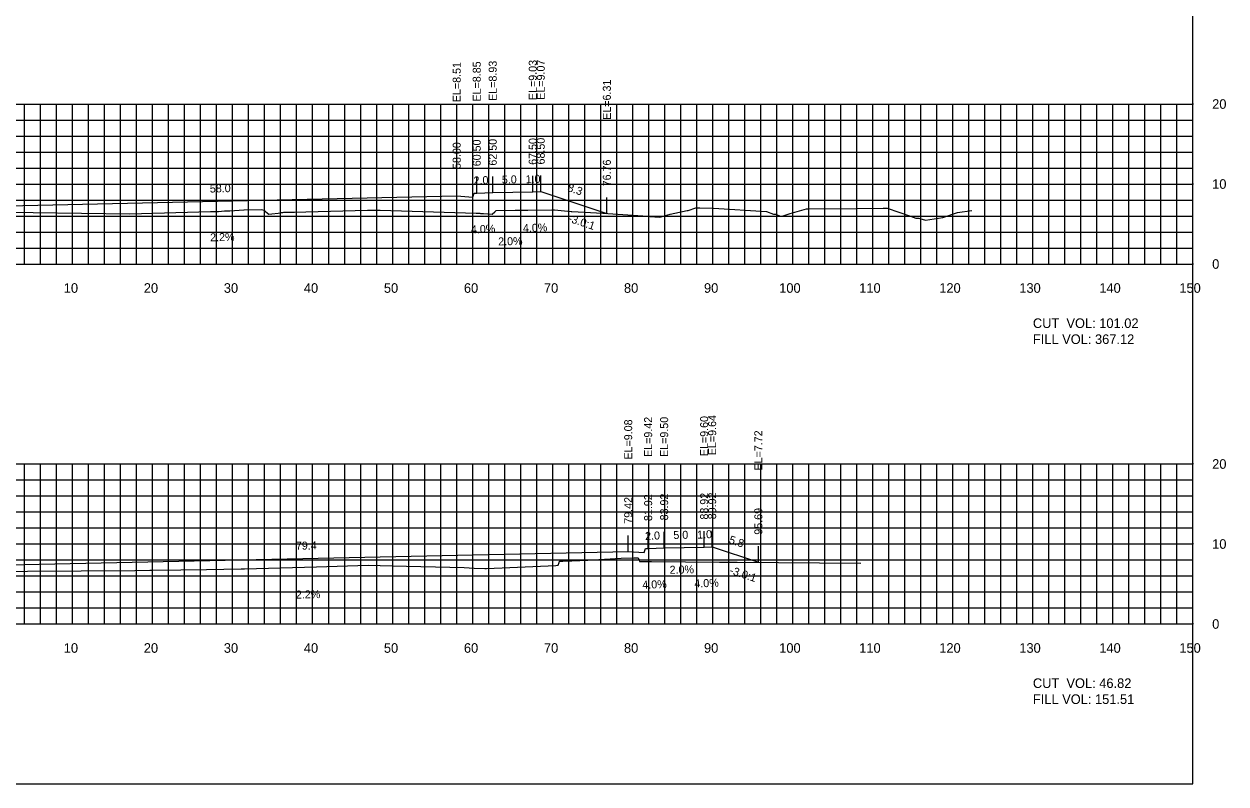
# Model space of a CAD drawing. Extents: x 1797419 to 1809236, y 248759 to 251512.
# Drawn here: x 1807054.9 to 1807205.1, y 250854.9 to 250949.9 of the extents above; entities that cross this region are included whole.
import ezdxf

# ---------------------------------------------------------------- set-up
doc = ezdxf.new("R2010")
doc.units = 0
for name, color, linetype in [('10', 7, 'Continuous'), ('3', 7, 'Continuous'), ('31', 7, 'Continuous'), ('4', 7, 'Continuous'), ('60', 7, 'Continuous'), ('ANNO-TXT', 7, 'Continuous'), ('CL-CNST', 7, 'Continuous'), ('Level 62', 7, 'Continuous'), ('M-ROADS', 7, 'Continuous')]:
    doc.layers.add(name, color=color, linetype=linetype)

msp = doc.modelspace()

# ---------------------------------------------------------------- linework, layer by layer
for p, q in [((1807109, 250928.4), (1807109, 250930.4)), ((1807111.5, 250928.74), (1807111.5, 250930.74)), ((1807113.5, 250928.82), (1807113.5, 250930.82)), ((1807118.5, 250928.92), (1807118.5, 250930.92)), ((1807119.5, 250928.96), (1807119.5, 250930.96)), ((1807127.76, 250926.2), (1807127.76, 250928.2)), ((1807139.92, 250884.49), (1807139.92, 250886.49)), ((1807140.92, 250884.53), (1807140.92, 250886.53)), ((1807130.43, 250883.97), (1807130.43, 250885.97)), ((1807132.92, 250884.31), (1807132.92, 250886.31)), ((1807134.92, 250884.39), (1807134.92, 250886.39)), ((1807146.69, 250882.61), (1807146.69, 250884.61))]:
    msp.add_line(p, q)
msp.add_lwpolyline([(1806901, 250854.89), (1807201, 250854.89), (1807201, 251044.89), (1806901, 251044.89)], close=True)
at = {"layer": '60'}
for p, q in [((1807201, 250919.89), (1807201, 250939.89)), ((1807201.06, 250939.89), (1807201, 250939.89)), ((1807201.06, 250929.89), (1807201, 250929.89)), ((1806901, 250919.89), (1807201, 250919.89)), ((1807061, 250919.83), (1807061, 250919.89)), ((1807071, 250919.83), (1807071, 250919.89)), ((1807081, 250919.83), (1807081, 250919.89)), ((1807091, 250919.83), (1807091, 250919.89)), ((1807101, 250919.83), (1807101, 250919.89)), ((1807111, 250919.83), (1807111, 250919.89)), ((1807121, 250919.83), (1807121, 250919.89)), ((1807131, 250919.83), (1807131, 250919.89)), ((1807141, 250919.83), (1807141, 250919.89)), ((1807151, 250919.83), (1807151, 250919.89)), ((1807161, 250919.83), (1807161, 250919.89)), ((1807171, 250919.83), (1807171, 250919.89)), ((1807181, 250919.83), (1807181, 250919.89)), ((1807191, 250919.83), (1807191, 250919.89)), ((1807201, 250919.83), (1807201, 250919.89)), ((1807201.06, 250919.89), (1807201, 250919.89)), ((1807201, 250874.89), (1807201, 250894.89)), ((1807201.06, 250894.89), (1807201, 250894.89)), ((1807201.06, 250884.89), (1807201, 250884.89)), ((1806901, 250874.89), (1807201, 250874.89)), ((1807061, 250874.83), (1807061, 250874.89)), ((1807071, 250874.83), (1807071, 250874.89)), ((1807081, 250874.83), (1807081, 250874.89)), ((1807091, 250874.83), (1807091, 250874.89)), ((1807101, 250874.83), (1807101, 250874.89)), ((1807111, 250874.83), (1807111, 250874.89)), ((1807121, 250874.83), (1807121, 250874.89)), ((1807131, 250874.83), (1807131, 250874.89)), ((1807141, 250874.83), (1807141, 250874.89)), ((1807151, 250874.83), (1807151, 250874.89)), ((1807161, 250874.83), (1807161, 250874.89)), ((1807171, 250874.83), (1807171, 250874.89)), ((1807181, 250874.83), (1807181, 250874.89)), ((1807191, 250874.83), (1807191, 250874.89)), ((1807201, 250874.83), (1807201, 250874.89)), ((1807201.06, 250874.89), (1807201, 250874.89))]:
    msp.add_line(p, q, dxfattribs=at)
at = {"layer": 'CL-CNST'}
for points in [[(1806979.47, 250927.41), (1806982.5, 250926.4), (1806983.5, 250926.36), (1806988.5, 250926.26), (1806990.5, 250926.18), (1806990.83, 250926.18), (1806991, 250925.68), (1806993, 250925.85), (1807051, 250927.13), (1807109, 250928.4), (1807111, 250928.24), (1807111.17, 250928.74), (1807111.5, 250928.74), (1807113.5, 250928.82), (1807118.5, 250928.92), (1807119.5, 250928.96), (1807127.76, 250926.2)], [(1806973.83, 250881.95), (1806975.61, 250881.35), (1806976.61, 250881.31), (1806981.61, 250881.21), (1806983.61, 250881.13), (1806983.94, 250881.13), (1806984.11, 250880.63), (1806986.11, 250880.8), (1807051, 250882.23), (1807130.43, 250883.97), (1807132.43, 250883.81), (1807132.59, 250884.31), (1807132.92, 250884.31), (1807134.92, 250884.39), (1807139.92, 250884.49), (1807140.92, 250884.53), (1807146.69, 250882.61)]]:
    msp.add_lwpolyline(points, dxfattribs=at)
at = {"layer": 'Level 62'}
for p, q in [((1806901, 250939.89), (1807201, 250939.89)), ((1807055, 250919.89), (1807055, 250939.89)), ((1807057, 250919.89), (1807057, 250939.89)), ((1807059, 250919.89), (1807059, 250939.89)), ((1807061, 250919.89), (1807061, 250939.89)), ((1807063, 250919.89), (1807063, 250939.89)), ((1807065, 250919.89), (1807065, 250939.89)), ((1807067, 250919.89), (1807067, 250939.89)), ((1807069, 250919.89), (1807069, 250939.89)), ((1807071, 250919.89), (1807071, 250939.89)), ((1807073, 250919.89), (1807073, 250939.89)), ((1807075, 250919.89), (1807075, 250939.89)), ((1807077, 250919.89), (1807077, 250939.89)), ((1807079, 250919.89), (1807079, 250939.89)), ((1807081, 250919.89), (1807081, 250939.89)), ((1807083, 250919.89), (1807083, 250939.89)), ((1807085, 250919.89), (1807085, 250939.89)), ((1807087, 250919.89), (1807087, 250939.89)), ((1807089, 250919.89), (1807089, 250939.89)), ((1807091, 250919.89), (1807091, 250939.89)), ((1807093, 250919.89), (1807093, 250939.89)), ((1807095, 250919.89), (1807095, 250939.89)), ((1807097, 250919.89), (1807097, 250939.89)), ((1807099, 250919.89), (1807099, 250939.89)), ((1807101, 250919.89), (1807101, 250939.89)), ((1807103, 250919.89), (1807103, 250939.89)), ((1807105, 250919.89), (1807105, 250939.89)), ((1807107, 250919.89), (1807107, 250939.89)), ((1807109, 250919.89), (1807109, 250939.89)), ((1807111, 250919.89), (1807111, 250939.89)), ((1807113, 250919.89), (1807113, 250939.89)), ((1807115, 250919.89), (1807115, 250939.89)), ((1807117, 250919.89), (1807117, 250939.89)), ((1807119, 250919.89), (1807119, 250939.89)), ((1807121, 250919.89), (1807121, 250939.89)), ((1807123, 250919.89), (1807123, 250939.89)), ((1807125, 250919.89), (1807125, 250939.89)), ((1807127, 250919.89), (1807127, 250939.89)), ((1807129, 250919.89), (1807129, 250939.89)), ((1807131, 250919.89), (1807131, 250939.89)), ((1807133, 250919.89), (1807133, 250939.89)), ((1807135, 250919.89), (1807135, 250939.89)), ((1807137, 250919.89), (1807137, 250939.89)), ((1807139, 250919.89), (1807139, 250939.89)), ((1807141, 250919.89), (1807141, 250939.89)), ((1807143, 250919.89), (1807143, 250939.89)), ((1807145, 250919.89), (1807145, 250939.89)), ((1807147, 250919.89), (1807147, 250939.89)), ((1807149, 250919.89), (1807149, 250939.89)), ((1807151, 250919.89), (1807151, 250939.89)), ((1807153, 250919.89), (1807153, 250939.89)), ((1807155, 250919.89), (1807155, 250939.89)), ((1807157, 250919.89), (1807157, 250939.89)), ((1807159, 250919.89), (1807159, 250939.89)), ((1807161, 250919.89), (1807161, 250939.89)), ((1807163, 250919.89), (1807163, 250939.89)), ((1807165, 250919.89), (1807165, 250939.89)), ((1807167, 250919.89), (1807167, 250939.89)), ((1807169, 250919.89), (1807169, 250939.89)), ((1807171, 250919.89), (1807171, 250939.89)), ((1807173, 250919.89), (1807173, 250939.89)), ((1807175, 250919.89), (1807175, 250939.89)), ((1807177, 250919.89), (1807177, 250939.89)), ((1807179, 250919.89), (1807179, 250939.89)), ((1807181, 250919.89), (1807181, 250939.89)), ((1807183, 250919.89), (1807183, 250939.89)), ((1807185, 250919.89), (1807185, 250939.89)), ((1807187, 250919.89), (1807187, 250939.89)), ((1807189, 250919.89), (1807189, 250939.89)), ((1807191, 250919.89), (1807191, 250939.89)), ((1807193, 250919.89), (1807193, 250939.89)), ((1807195, 250919.89), (1807195, 250939.89)), ((1807197, 250919.89), (1807197, 250939.89)), ((1807199, 250919.89), (1807199, 250939.89)), ((1807201, 250919.89), (1807201, 250939.89)), ((1806901, 250937.89), (1807201, 250937.89)), ((1806901, 250935.89), (1807201, 250935.89)), ((1806901, 250933.89), (1807201, 250933.89)), ((1806901, 250931.89), (1807201, 250931.89)), ((1806901, 250929.89), (1807201, 250929.89)), ((1806901, 250927.89), (1807201, 250927.89)), ((1806901, 250925.89), (1807201, 250925.89)), ((1806901, 250923.89), (1807201, 250923.89)), ((1806901, 250921.89), (1807201, 250921.89)), ((1806901, 250919.89), (1807201, 250919.89)), ((1806901, 250894.89), (1807201, 250894.89)), ((1807055, 250874.89), (1807055, 250894.89)), ((1807057, 250874.89), (1807057, 250894.89)), ((1807059, 250874.89), (1807059, 250894.89)), ((1807061, 250874.89), (1807061, 250894.89)), ((1807063, 250874.89), (1807063, 250894.89)), ((1807065, 250874.89), (1807065, 250894.89)), ((1807067, 250874.89), (1807067, 250894.89)), ((1807069, 250874.89), (1807069, 250894.89)), ((1807071, 250874.89), (1807071, 250894.89)), ((1807073, 250874.89), (1807073, 250894.89)), ((1807075, 250874.89), (1807075, 250894.89)), ((1807077, 250874.89), (1807077, 250894.89)), ((1807079, 250874.89), (1807079, 250894.89)), ((1807081, 250874.89), (1807081, 250894.89)), ((1807083, 250874.89), (1807083, 250894.89)), ((1807085, 250874.89), (1807085, 250894.89)), ((1807087, 250874.89), (1807087, 250894.89)), ((1807089, 250874.89), (1807089, 250894.89)), ((1807091, 250874.89), (1807091, 250894.89)), ((1807093, 250874.89), (1807093, 250894.89)), ((1807095, 250874.89), (1807095, 250894.89)), ((1807097, 250874.89), (1807097, 250894.89)), ((1807099, 250874.89), (1807099, 250894.89)), ((1807101, 250874.89), (1807101, 250894.89)), ((1807103, 250874.89), (1807103, 250894.89)), ((1807105, 250874.89), (1807105, 250894.89)), ((1807107, 250874.89), (1807107, 250894.89)), ((1807109, 250874.89), (1807109, 250894.89)), ((1807111, 250874.89), (1807111, 250894.89)), ((1807113, 250874.89), (1807113, 250894.89)), ((1807115, 250874.89), (1807115, 250894.89)), ((1807117, 250874.89), (1807117, 250894.89)), ((1807119, 250874.89), (1807119, 250894.89)), ((1807121, 250874.89), (1807121, 250894.89)), ((1807123, 250874.89), (1807123, 250894.89)), ((1807125, 250874.89), (1807125, 250894.89)), ((1807127, 250874.89), (1807127, 250894.89)), ((1807129, 250874.89), (1807129, 250894.89)), ((1807131, 250874.89), (1807131, 250894.89)), ((1807133, 250874.89), (1807133, 250894.89)), ((1807135, 250874.89), (1807135, 250894.89)), ((1807137, 250874.89), (1807137, 250894.89)), ((1807139, 250874.89), (1807139, 250894.89)), ((1807141, 250874.89), (1807141, 250894.89)), ((1807143, 250874.89), (1807143, 250894.89)), ((1807145, 250874.89), (1807145, 250894.89)), ((1807147, 250874.89), (1807147, 250894.89)), ((1807149, 250874.89), (1807149, 250894.89)), ((1807151, 250874.89), (1807151, 250894.89)), ((1807153, 250874.89), (1807153, 250894.89)), ((1807155, 250874.89), (1807155, 250894.89)), ((1807157, 250874.89), (1807157, 250894.89)), ((1807159, 250874.89), (1807159, 250894.89)), ((1807161, 250874.89), (1807161, 250894.89)), ((1807163, 250874.89), (1807163, 250894.89)), ((1807165, 250874.89), (1807165, 250894.89)), ((1807167, 250874.89), (1807167, 250894.89)), ((1807169, 250874.89), (1807169, 250894.89)), ((1807171, 250874.89), (1807171, 250894.89)), ((1807173, 250874.89), (1807173, 250894.89)), ((1807175, 250874.89), (1807175, 250894.89)), ((1807177, 250874.89), (1807177, 250894.89)), ((1807179, 250874.89), (1807179, 250894.89)), ((1807181, 250874.89), (1807181, 250894.89)), ((1807183, 250874.89), (1807183, 250894.89)), ((1807185, 250874.89), (1807185, 250894.89)), ((1807187, 250874.89), (1807187, 250894.89)), ((1807189, 250874.89), (1807189, 250894.89)), ((1807191, 250874.89), (1807191, 250894.89)), ((1807193, 250874.89), (1807193, 250894.89)), ((1807195, 250874.89), (1807195, 250894.89)), ((1807197, 250874.89), (1807197, 250894.89)), ((1807199, 250874.89), (1807199, 250894.89)), ((1807201, 250874.89), (1807201, 250894.89)), ((1806901, 250892.89), (1807201, 250892.89)), ((1806901, 250890.89), (1807201, 250890.89)), ((1806901, 250888.89), (1807201, 250888.89)), ((1806901, 250886.89), (1807201, 250886.89)), ((1806901, 250884.89), (1807201, 250884.89)), ((1806901, 250882.89), (1807201, 250882.89)), ((1806901, 250880.89), (1807201, 250880.89)), ((1806901, 250878.89), (1807201, 250878.89)), ((1806901, 250876.89), (1807201, 250876.89)), ((1806901, 250874.89), (1807201, 250874.89))]:
    msp.add_line(p, q, dxfattribs=at)
at = {"layer": 'M-ROADS'}
for points in [[(1807049.99, 250926.41), (1807068.16, 250926.15), (1807078.22, 250926.45), (1807079.23, 250926.46), (1807079.97, 250926.52), (1807080.08, 250926.52), (1807080.32, 250926.52), (1807080.54, 250926.52), (1807080.66, 250926.53), (1807082.41, 250926.66), (1807082.45, 250926.67), (1807082.46, 250926.66), (1807084.62, 250926.72), (1807084.94, 250926.6), (1807085.14, 250926.42), (1807085.53, 250926.14), (1807087.05, 250926.3), (1807087.07, 250926.31), (1807087.12, 250926.31), (1807087.13, 250926.3), (1807087.19, 250926.32), (1807087.24, 250926.33), (1807087.28, 250926.32), (1807087.29, 250926.31), (1807087.38, 250926.35), (1807087.43, 250926.36), (1807088.61, 250926.38), (1807088.73, 250926.39), (1807090.14, 250926.41), (1807097.87, 250926.61), (1807099.44, 250926.64), (1807103.44, 250926.51), (1807111.44, 250926.24), (1807111.48, 250926.24), (1807111.63, 250926.25), (1807111.76, 250926.26), (1807111.88, 250926.24), (1807111.98, 250926.22), (1807112.02, 250926.21), (1807112.07, 250926.21), (1807112.14, 250926.2), (1807112.22, 250926.19), (1807112.28, 250926.2), (1807112.34, 250926.2), (1807113.41, 250926.13), (1807113.76, 250926.42), (1807113.91, 250926.57), (1807116.29, 250926.6), (1807117.36, 250926.61), (1807117.38, 250926.61), (1807117.78, 250926.61), (1807117.9, 250926.61), (1807120.9, 250926.66), (1807120.93, 250926.65), (1807120.94, 250926.68), (1807121.18, 250926.68), (1807121.23, 250926.68), (1807123.3, 250926.47), (1807123.4, 250926.46), (1807127.26, 250926.24), (1807132.9, 250925.85), (1807133.13, 250925.84), (1807134.35, 250925.76), (1807134.53, 250925.77), (1807135.67, 250926.1), (1807137.78, 250926.58), (1807137.93, 250926.59), (1807138.88, 250926.91), (1807139.28, 250926.91), (1807139.37, 250926.91), (1807141.1, 250926.88), (1807147.71, 250926.46), (1807148.59, 250926.11), (1807148.85, 250926.11), (1807149.45, 250925.85), (1807149.67, 250925.85), (1807150.67, 250926.2), (1807152.7, 250926.79), (1807152.94, 250926.79), (1807159.01, 250926.85), (1807162.27, 250926.89), (1807162.38, 250926.89), (1807162.77, 250926.89), (1807165.72, 250925.89), (1807166.35, 250925.6), (1807166.74, 250925.6), (1807166.76, 250925.6), (1807166.88, 250925.59), (1807167.58, 250925.36), (1807169.74, 250925.69), (1807171.56, 250926.33), (1807173.35, 250926.59)], [(1807048.61, 250881.44), (1807068.78, 250881.56), (1807070.67, 250881.6), (1807070.95, 250881.6), (1807074.54, 250881.64), (1807077.74, 250881.7), (1807082.06, 250881.77), (1807082.41, 250881.77), (1807082.5, 250881.77), (1807091.5, 250882.05), (1807097.95, 250882.24), (1807097.95, 250882.24), (1807100.92, 250882.16), (1807109.95, 250881.93), (1807111.2, 250881.88), (1807112.53, 250881.84), (1807112.73, 250881.84), (1807115.62, 250881.93), (1807121.37, 250882.2), (1807121.68, 250882.23), (1807121.81, 250882.58), (1807121.86, 250882.74), (1807122.07, 250882.75), (1807122.25, 250882.75), (1807123.39, 250882.8), (1807125.38, 250882.88), (1807129.57, 250883.1), (1807131.13, 250883.14), (1807131.39, 250883.15), (1807131.67, 250883.15), (1807131.81, 250882.86), (1807131.86, 250882.72), (1807132.3, 250882.71), (1807133.28, 250882.7), (1807133.35, 250882.7), (1807141.82, 250882.63), (1807142.23, 250882.63), (1807142.28, 250882.63), (1807142.47, 250882.63), (1807143.93, 250882.63), (1807144.03, 250882.63), (1807159.51, 250882.51)]]:
    msp.add_lwpolyline(points, dxfattribs=at)

# ---------------------------------------------------------------- texts
for p in [(1807122.84, 250925.21), (1807143.02, 250881.2)]:
    msp.add_text('-3.0:1', height=1, rotation=341.5651).set_placement(p)
at = {"layer": '10'}
for s, p in [('10', (1807059.9, 250916.29)), ('20', (1807069.9, 250916.29)), ('30', (1807079.9, 250916.29)), ('40', (1807089.9, 250916.29)), ('50', (1807099.9, 250916.29)), ('60', (1807109.9, 250916.29)), ('70', (1807119.9, 250916.29)), ('80', (1807129.9, 250916.29)), ('90', (1807139.9, 250916.29)), ('100', (1807149.3, 250916.29)), ('110', (1807159.3, 250916.29)), ('120', (1807169.3, 250916.29)), ('130', (1807179.3, 250916.29)), ('140', (1807189.3, 250916.29)), ('150', (1807199.3, 250916.29)), ('10', (1807059.9, 250871.29)), ('20', (1807069.9, 250871.29)), ('30', (1807079.9, 250871.29)), ('40', (1807089.9, 250871.29)), ('50', (1807099.9, 250871.29)), ('60', (1807109.9, 250871.29)), ('70', (1807119.9, 250871.29)), ('80', (1807129.9, 250871.29)), ('90', (1807139.9, 250871.29)), ('100', (1807149.3, 250871.29)), ('110', (1807159.3, 250871.29)), ('120', (1807169.3, 250871.29)), ('130', (1807179.3, 250871.29)), ('140', (1807189.3, 250871.29)), ('150', (1807199.3, 250871.29))]:
    msp.add_text(s, height=1.2, dxfattribs=at).set_placement(p)
at = {"layer": '3'}
for s, p in [('EL=8.51', (1807109.5, 250940.12)), ('EL=8.85', (1807112, 250940.2)), ('EL=8.93', (1807114, 250940.28)), ('EL=9.03', (1807119, 250940.38)), ('EL=9.07', (1807120, 250940.42)), ('EL=6.31', (1807128.26, 250937.92)), ('58.00', (1807109.5, 250931.77)), ('60.50', (1807112, 250932.11)), ('62.50', (1807114, 250932.19)), ('67.50', (1807119, 250932.29)), ('68.50', (1807120, 250932.33)), ('76.76', (1807128.26, 250929.6)), ('EL=9.08', (1807130.93, 250895.44)), ('EL=9.42', (1807133.42, 250895.77)), ('EL=9.50', (1807135.42, 250895.77)), ('EL=9.60', (1807140.42, 250895.87)), ('EL=9.64', (1807141.42, 250895.99)), ('EL=7.72', (1807147.19, 250894.07)), ('81.92', (1807133.42, 250887.76)), ('83.92', (1807135.42, 250887.84)), ('88.92', (1807140.42, 250887.94)), ('89.92', (1807141.42, 250887.98)), ('79.42', (1807130.93, 250887.42)), ('95.69', (1807147.19, 250886.05))]:
    msp.add_text(s, height=1, rotation=90, dxfattribs=at).set_placement(p)
at = {"layer": '31'}
for s, p in [('20', (1807203.4, 250939.29)), ('10', (1807203.4, 250929.29)), ('0', (1807203.4, 250919.29)), ('20', (1807203.4, 250894.29)), ('10', (1807203.4, 250884.29)), ('0', (1807203.4, 250874.29))]:
    msp.add_text(s, height=1.2, dxfattribs=at).set_placement(p)
at = {"layer": '4'}
for s, rotation, p in [('2.0', 2.2906, (1807111.13, 250929.82)), ('5.0', 1.1458, (1807114.65, 250929.94)), ('1.0', 2.2906, (1807117.63, 250929.98)), ('58.0', 1.2603, (1807078.16, 250928.82)), ('8.3', 341.5651, (1807122.76, 250929.03)), ('4.0%', 2.2906, (1807110.79, 250923.7)), ('4.0%', 2.2906, (1807117.29, 250923.86)), ('2.2%', 1.2603, (1807078.2, 250922.72)), ('2.0%', 1.1458, (1807114.19, 250922.21)), ('2.0', 2.2906, (1807132.56, 250885.39)), ('5.0', 1.1458, (1807136.08, 250885.51)), ('1.0', 2.2906, (1807139.06, 250885.55)), ('79.4', 1.2603, (1807088.91, 250884.16)), ('5.8', 341.5651, (1807142.94, 250885.02)), ('2.0%', 1.1458, (1807135.61, 250881.16)), ('4.0%', 2.2906, (1807138.71, 250879.44)), ('2.2%', 1.2603, (1807088.91, 250878.06)), ('4.0%', 2.2906, (1807132.21, 250879.28))]:
    msp.add_text(s, height=1, rotation=rotation, dxfattribs=at).set_placement(p)
at = {"layer": 'ANNO-TXT'}
for s, p in [('CUT  VOL: 101.02', (1807181, 250911.89)), ('FILL VOL: 367.12', (1807181, 250909.89)), ('CUT  VOL: 46.82', (1807181, 250866.89)), ('FILL VOL: 151.51', (1807181, 250864.89))]:
    msp.add_text(s, height=1.2, dxfattribs=at).set_placement(p)

doc.saveas('drawing.dxf')
